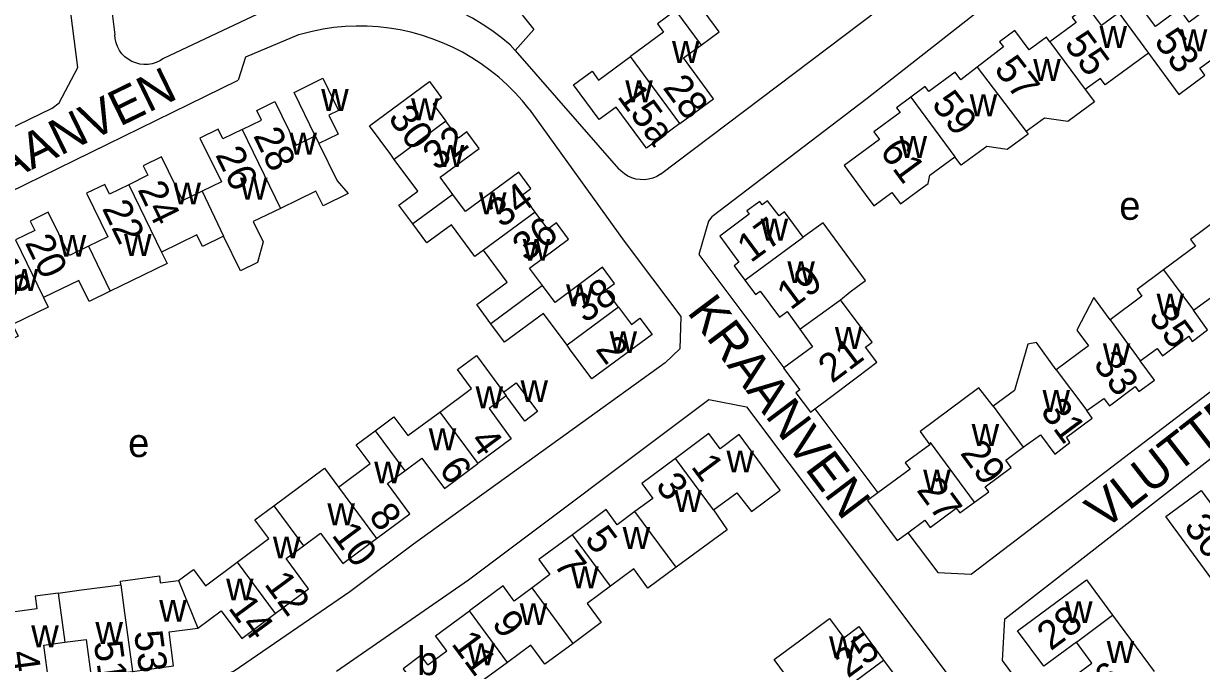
# Model space of a CAD drawing. Extents: x 162667 to 164645, y 379003 to 382150.
# Drawn here: x 163620.3 to 163785.6, y 381289.7 to 381379.4 of the extents above; entities that cross this region are included whole.
import ezdxf

# ---------------------------------------------------------------- set-up
doc = ezdxf.new("R2010")
doc.units = 0
for name, color, linetype in [('BLT_Basislijn', 7, 'Continuous'), ('BLT_Bebouwing', 7, 'Continuous'), ('BLT_Centroide', 7, 'Continuous'), ('BLT_Huisnummer', 7, 'Continuous'), ('BLT_Huisnummer_ tussenligend', 7, 'Continuous'), ('BLT_Onderverdeling_panden', 7, 'Continuous'), ('BLT_Straatnaam', 7, 'Continuous')]:
    doc.layers.add(name, color=color, linetype=linetype)

msp = doc.modelspace()

# ---------------------------------------------------------------- linework, layer by layer
at = {"layer": 'BLT_Basislijn'}
for p, q in [((163625.1, 381441.18), (163633.11, 381377.84)), ((163709.7, 381358.29), (163747.99, 381387.22)), ((163658.51, 381383.31), (163639.95, 381374.52)), ((163688.6, 381376.47), (163689.32, 381375.65)), ((163689.32, 381375.65), (163703.84, 381359.07)), ((163691.3, 381367.41), (163704.62, 381348.91)), ((163758.03, 381295.95), (163819.91, 381344.13)), ((163682.77, 381301.43), (163716.51, 381326.73)), ((163716.51, 381326.73), (163721.78, 381325.68)), ((163721.78, 381325.68), (163763.45, 381270.36)), ((163664.25, 381288.62), (163682.77, 381301.43)), ((163757.74, 381290.1), (163758.03, 381295.95)), ((163793.13, 381242.45), (163757.74, 381290.1))]:
    msp.add_line(p, q, dxfattribs=at)
for points in [[(163597.38, 381354.51), (163624.3, 381367.55), (163625.32, 381368.34), (163627.93, 381373.27), (163622.38, 381416.41), (163617.92, 381447.83)], [(163771.79, 381388.58), (163768.77, 381389.05), (163762.79, 381384.39), (163762.17, 381384.27), (163760.58, 381385.77), (163760.14, 381385.74), (163738.74, 381368.93), (163716.92, 381352.35), (163716.45, 381351.71), (163715.11, 381347.06), (163727.05, 381331.16)], [(163688.79, 381382.53), (163691.92, 381378.62), (163689.32, 381375.65)], [(163688.6, 381376.47), (163687.34, 381377.5), (163686.04, 381378.47), (163684.69, 381379.37), (163683.3, 381380.2), (163681.87, 381380.96), (163681.3, 381381.24)], [(163691.3, 381367.41), (163690.32, 381368.62), (163689.27, 381369.77), (163688.17, 381370.86), (163687.01, 381371.9), (163685.81, 381372.87), (163684.55, 381373.78), (163683.24, 381374.63), (163681.9, 381375.41), (163680.52, 381376.12), (163679.1, 381376.75), (163677.65, 381377.31), (163676.18, 381377.8), (163674.68, 381378.21), (163673.16, 381378.54), (163671.63, 381378.8), (163670.08, 381378.97), (163668.53, 381379.06), (163666.98, 381379.08), (163665.43, 381379.01), (163663.88, 381378.87), (163662.34, 381378.64), (163660.82, 381378.34), (163659.31, 381377.96), (163658.9, 381377.84)], [(163639.95, 381374.52), (163639.45, 381374.2), (163638.92, 381373.96), (163638.36, 381373.79), (163637.78, 381373.7), (163637.19, 381373.69), (163636.61, 381373.76), (163636.04, 381373.91), (163635.5, 381374.13), (163634.99, 381374.43), (163634.53, 381374.79), (163634.12, 381375.21), (163633.77, 381375.68), (163633.49, 381376.2), (163633.29, 381376.75), (163633.16, 381377.32), (163633.11, 381377.84)], [(163658.9, 381377.84), (163651.47, 381374.71), (163650.43, 381371.49)], [(163580.42, 381338.02), (163609.13, 381351.28), (163650.43, 381371.49)], [(163709.7, 381358.29), (163709.18, 381357.99), (163708.63, 381357.77), (163708.05, 381357.61), (163707.46, 381357.54), (163706.86, 381357.55), (163706.27, 381357.63), (163705.7, 381357.8), (163705.15, 381358.04), (163704.64, 381358.35), (163704.18, 381358.72), (163703.84, 381359.07)], [(163744.42, 381308.03), (163748.63, 381302.44), (163753.33, 381302.19), (163817.08, 381350.84)], [(163704.62, 381348.91), (163712.56, 381338.33), (163712.43, 381333.8), (163710.39, 381331.86), (163675.03, 381306.44), (163666.11, 381299.73), (163649.85, 381288.62), (163644.75, 381286.58), (163642.47, 381286.05), (163599.25, 381280), (163589.15, 381279.05), (163586.28, 381280.4), (163584.72, 381282.62), (163582.01, 381293.43), (163574.46, 381327.24), (163571.73, 381328.85), (163571.41, 381330.34)], [(163731.38, 381325.39), (163740.24, 381313.6)]]:
    msp.add_lwpolyline(points, dxfattribs=at)
at = {"layer": 'BLT_Bebouwing'}
for p, q in [((163701.1, 381365.96), (163697.5, 381370.83)), ((163625.18, 381299.56), (163628.45, 381300)), ((163628.45, 381300), (163633.97, 381300.71)), ((163633.97, 381300.71), (163634.38, 381297.48)), ((163773.17, 381296.45), (163778.99, 381288.56))]:
    msp.add_line(p, q, dxfattribs=at)
for points in [[(163715.41, 381376.42), (163717.94, 381378.28), (163714.37, 381383.12), (163711.84, 381381.25)], [(163774.05, 381380.93), (163771.64, 381379.15), (163769.63, 381381.88), (163767.51, 381380.31), (163768.05, 381379.59), (163764.39, 381376.88)], [(163778.2, 381375.29), (163782.46, 381369.51), (163786.13, 381372.21), (163785.42, 381373.18), (163787.55, 381374.74), (163791.17, 381377.41), (163788.83, 381380.6), (163785.87, 381381.06), (163783.94, 381379.65), (163782.57, 381381.51), (163779.2, 381379.01), (163776.46, 381382.71), (163774.05, 381380.93)], [(163711.84, 381381.25), (163709.3, 381379.38), (163710.14, 381378.25), (163705.5, 381374.83)], [(163764.39, 381376.88), (163763.91, 381377.53), (163761.45, 381375.73), (163759.46, 381378.46), (163757.31, 381376.88), (163757.84, 381376.15), (163754.15, 381373.3)], [(163712.45, 381365.43), (163717.15, 381368.9), (163712.96, 381374.61), (163715.41, 381376.42)], [(163778.2, 381375.29), (163772.14, 381370.83), (163771.46, 381371.75), (163769.34, 381370.19)], [(163697.5, 381370.83), (163700.1, 381372.74), (163701.01, 381371.52), (163705.5, 381374.83)], [(163754.15, 381373.3), (163751.88, 381371.54), (163751.08, 381372.64), (163747.39, 381369.92), (163746.89, 381370.6), (163744.87, 381369.11)], [(163661.26, 381363.67), (163658.28, 381369.79), (163662.33, 381371.76), (163664.52, 381367.26), (163663.17, 381366.61), (163664.47, 381363.91), (163661.77, 381362.6)], [(163672.33, 381360.39), (163671.84, 381361.06), (163668.86, 381365.08), (163677.29, 381371.33), (163678.99, 381369.04), (163677.79, 381368.15), (163679.57, 381365.74)], [(163744.87, 381369.11), (163742.86, 381367.63), (163743.35, 381366.95), (163739.64, 381364.23), (163740.45, 381363.17), (163735.49, 381359.53), (163738.46, 381355.51), (163739.66, 381353.88), (163742.17, 381355.75), (163743.39, 381354.16), (163745.92, 381356.02), (163747.27, 381357.02), (163747.53, 381358.15), (163751.04, 381360.73)], [(163769.34, 381370.19), (163770.63, 381368.45), (163766.89, 381365.7), (163763.62, 381366.19), (163761.04, 381364.3)], [(163650.98, 381364.57), (163653.69, 381365.89), (163653.03, 381367.24), (163655.58, 381368.49), (163658.56, 381362.36), (163661.26, 381363.67)], [(163712.45, 381365.43), (163707.74, 381361.95), (163703.49, 381367.72), (163701.1, 381365.96)], [(163680.57, 381355.48), (163678.79, 381357.9), (163684.26, 381361.93), (163682.55, 381364.23), (163681.35, 381363.34), (163679.57, 381365.74)], [(163650.98, 381364.57), (163648.28, 381363.26), (163647.62, 381364.61), (163645.06, 381363.37), (163648.07, 381357.24), (163645.37, 381355.92)], [(163761.04, 381364.3), (163761.32, 381363.92), (163758.4, 381361.77), (163755.52, 381362.21), (163751.93, 381359.57), (163751.04, 381360.73)], [(163661.77, 381362.6), (163664.31, 381357.38), (163665.86, 381355.58), (163662.36, 381353.87), (163661.35, 381355.94), (163656.36, 381353.51)], [(163645.37, 381355.92), (163642.68, 381354.6), (163639.67, 381360.74), (163637.1, 381359.49), (163637.76, 381358.15), (163635.06, 381356.83)], [(163674.93, 381351.33), (163672.99, 381353.96), (163675.64, 381355.92), (163672.33, 381360.39)], [(163692.12, 381353), (163690.34, 381355.42), (163691.52, 381356.3), (163689.84, 381358.59), (163682.35, 381353.07), (163680.57, 381355.48)], [(163635.06, 381356.83), (163632.37, 381355.52), (163631.71, 381356.86), (163629.14, 381355.63), (163632.13, 381349.53), (163629.44, 381348.21)], [(163729.75, 381349.5), (163727.1, 381353.03), (163726.35, 381352.46), (163724.75, 381354.57), (163723.99, 381354.01), (163723.64, 381354.49), (163721.82, 381353.16), (163722.18, 381352.68), (163718.02, 381349.62), (163720.73, 381345.95), (163720.06, 381345.45), (163721.54, 381343.44)], [(163629.44, 381348.21), (163626.75, 381346.89), (163623.76, 381352.99), (163621.21, 381351.74), (163621.87, 381350.39), (163619.17, 381349.08)], [(163656.36, 381353.51), (163652.55, 381351.66), (163653.93, 381348.82), (163653.13, 381345.91), (163650.77, 381344.76), (163648.39, 381349.63)], [(163693.13, 381342.72), (163691.34, 381345.12), (163696.8, 381349.18), (163695.11, 381351.47), (163693.9, 381350.58), (163692.12, 381353)], [(163684.87, 381347.66), (163683.65, 381346.77), (163680.37, 381351.21), (163676.91, 381348.66), (163674.93, 381351.33)], [(163734.96, 381340.7), (163736.35, 381341.82), (163738.49, 381343.4), (163735.79, 381347.11), (163732.55, 381351.51), (163729.75, 381349.5)], [(163787.76, 381351.87), (163784.12, 381349.17), (163784.83, 381348.21), (163780.34, 381344.88)], [(163648.39, 381349.63), (163645.43, 381348.19), (163644.64, 381349.82), (163639.67, 381347.39)], [(163639.67, 381347.39), (163640.44, 381345.76), (163635.44, 381343.34), (163632.47, 381341.89)], [(163685.9, 381337.34), (163683.91, 381340.03), (163688.18, 381343.18), (163684.87, 381347.66)], [(163703.83, 381339.66), (163702.05, 381342.08), (163703.27, 381342.97), (163701.57, 381345.26), (163694.92, 381340.31), (163693.13, 381342.72)], [(163780.34, 381344.88), (163776.62, 381342.13), (163777.3, 381341.22), (163772.82, 381337.9)], [(163632.47, 381341.89), (163629.52, 381340.45), (163628.07, 381343.42), (163623.1, 381341)], [(163721.54, 381343.44), (163723.03, 381341.42), (163723.71, 381341.92), (163726.42, 381338.26), (163727.48, 381339.03), (163729.27, 381336.56)], [(163784.54, 381339.22), (163786.91, 381340.96), (163787.67, 381339.92), (163791.35, 381342.6), (163791.88, 381341.89), (163793.98, 381343.48)], [(163623.1, 381341), (163623.76, 381339.64), (163618.76, 381337.21), (163619.55, 381335.59), (163616.62, 381334.17)], [(163731.38, 381325.39), (163733.38, 381326.89), (163737.38, 381329.9), (163740.07, 381331.93), (163738.48, 381334.04), (163739.43, 381334.76), (163734.96, 381340.7)], [(163772.82, 381337.9), (163770.53, 381341.03), (163768.15, 381336.45), (163769.78, 381334.23), (163765.26, 381330.89)], [(163703.83, 381339.66), (163705.62, 381337.24), (163706.83, 381338.13), (163708.53, 381335.84), (163700.07, 381329.61)], [(163777.06, 381332.12), (163779.45, 381333.87), (163780.2, 381332.84), (163783.86, 381335.57), (163784.36, 381334.86), (163786.51, 381336.46), (163784.54, 381339.22)], [(163696.59, 381334.32), (163693.3, 381338.77), (163687.83, 381334.73), (163685.9, 381337.34)], [(163729.27, 381336.56), (163731.07, 381334.09), (163727.05, 381331.16)], [(163700.07, 381329.61), (163697.1, 381333.63), (163696.59, 381334.32)], [(163765.26, 381330.89), (163762.49, 381334.7), (163761.27, 381334.47), (163759.42, 381327.98), (163756.41, 381325.75)], [(163678.72, 381324.94), (163683.18, 381328.25), (163681.22, 381330.9), (163683.87, 381332.86), (163687.68, 381327.72)], [(163727.05, 381331.16), (163726.97, 381331.1), (163729.26, 381328.05), (163728.7, 381327.63), (163730.75, 381324.91), (163731.38, 381325.39)], [(163769.58, 381325.16), (163771.95, 381326.86), (163772.73, 381325.84), (163776.36, 381328.54), (163776.88, 381327.84), (163779.04, 381329.42), (163777.06, 381332.12)], [(163687.68, 381327.72), (163689.45, 381329.03), (163692.44, 381325.01), (163690.65, 381323.68), (163688.04, 381327.22)], [(163756.41, 381325.75), (163754.41, 381328.33), (163746.16, 381322.22), (163747.52, 381320.37)], [(163688.04, 381327.22), (163685.64, 381325.46), (163688.77, 381321.19), (163684.07, 381317.71)], [(163669.65, 381322.33), (163672.29, 381324.29), (163674.26, 381321.64), (163678.72, 381324.94)], [(163760.64, 381320.01), (163763.06, 381321.76), (163765.05, 381319.06), (163767.18, 381320.67), (163766.69, 381321.43), (163770.3, 381324.1), (163769.58, 381325.16)], [(163664.5, 381314.41), (163668.96, 381317.72), (163667, 381320.37), (163669.65, 381322.33)], [(163717.14, 381311.21), (163720.42, 381313.63), (163722.49, 381311), (163726.51, 381313.97), (163720.76, 381321.78), (163718.08, 381319.81), (163716.52, 381321.93), (163711.81, 381318.44)], [(163747.52, 381320.37), (163744.08, 381317.84), (163744.75, 381316.92), (163740.24, 381313.6)], [(163753.78, 381312.29), (163755.82, 381313.78), (163755.29, 381314.46), (163758.93, 381317.16), (163758.17, 381318.21), (163760.64, 381320.01)], [(163673.81, 381316.71), (163676.21, 381318.49), (163679.37, 381314.23), (163684.07, 381317.71)], [(163711.81, 381318.44), (163707.08, 381314.94), (163708.63, 381312.83), (163706.13, 381310.98)], [(163655.42, 381311.81), (163662.53, 381317.07), (163664.5, 381314.41)], [(163669.84, 381307.19), (163674.54, 381310.67), (163671.39, 381314.93), (163673.81, 381316.71)], [(163740.24, 381313.6), (163738.79, 381312.53), (163742.92, 381306.93), (163744.42, 381308.03)], [(163795.61, 381306.54), (163790.31, 381302.54), (163793.06, 381298.82), (163790.5, 381296.93), (163780.64, 381310.28), (163785.6, 381313.95), (163788.98, 381309.38), (163791.91, 381311.55)], [(163650.28, 381303.89), (163654.75, 381307.2), (163652.78, 381309.85), (163655.42, 381311.81)], [(163706.13, 381310.98), (163703.64, 381309.15), (163702.09, 381311.26), (163697.34, 381307.75)], [(163717.14, 381311.21), (163719.06, 381308.41), (163711.9, 381303.18)], [(163744.42, 381308.03), (163746.8, 381309.78), (163747.57, 381308.74), (163751.23, 381311.46), (163751.74, 381310.79), (163753.78, 381312.29)], [(163659.58, 381306.19), (163661.99, 381307.96), (163665.14, 381303.71), (163669.84, 381307.19)], [(163697.34, 381307.75), (163692.64, 381304.27), (163694.2, 381302.15), (163691.68, 381300.29)], [(163655.63, 381296.67), (163660.32, 381300.14), (163657.17, 381304.4), (163659.58, 381306.19)], [(163642.07, 381301.32), (163644.14, 381302.85), (163645.82, 381300.58), (163650.28, 381303.89)], [(163711.9, 381303.18), (163707.95, 381300.25), (163705.96, 381302.94), (163702.68, 381300.52)], [(163633.97, 381300.71), (163633.91, 381301.22), (163639.37, 381301.96), (163639.5, 381301.01), (163642.07, 381301.32)], [(163768.09, 381292.69), (163763.51, 381289.31), (163759.84, 381294.28), (163769.51, 381301.41), (163773.17, 381296.45)], [(163625.18, 381299.56), (163621.92, 381299.12), (163622.15, 381297.34), (163616.64, 381296.6)], [(163691.68, 381300.29), (163689.17, 381298.44), (163687.61, 381300.57), (163682.88, 381297.07)], [(163702.68, 381300.52), (163699.4, 381298.1), (163701.39, 381295.41), (163697.44, 381292.49)], [(163644.78, 381294.65), (163648.06, 381297.07), (163650.92, 381293.19), (163655.63, 381296.67)], [(163677.04, 381289.47), (163679.72, 381291.46), (163678.15, 381293.57), (163682.88, 381297.07)], [(163733.81, 381284.85), (163731.4, 381288.12), (163728.69, 381286.13), (163725.67, 381290.23), (163729.43, 381293), (163733.46, 381295.97), (163735.43, 381293.29), (163737.56, 381294.85), (163741.02, 381290.16)], [(163635.59, 381288.58), (163641.37, 381289.36), (163640.75, 381294.12), (163644.78, 381294.65)], [(163618.04, 381286.22), (163623.83, 381287), (163623.13, 381292.25), (163626.11, 381292.65)], [(163626.11, 381292.65), (163629.07, 381293.05), (163629.78, 381287.8), (163635.59, 381288.58)], [(163773.91, 381284.8), (163769.33, 381281.42), (163765.68, 381286.36), (163770.27, 381289.74), (163768.09, 381292.69)], [(163697.44, 381292.49), (163693.49, 381289.57), (163691.5, 381292.26), (163688.22, 381289.84)], [(163677.04, 381289.47), (163676.07, 381290.78), (163673.6, 381288.93), (163676.03, 381285.64), (163678.55, 381287.5)], [(163688.22, 381289.84), (163684.94, 381287.42), (163686.93, 381284.73), (163682.84, 381281.7), (163681.52, 381283.48), (163678.55, 381287.5)], [(163741.02, 381290.16), (163744.54, 381285.41), (163742.41, 381283.84), (163744.24, 381281.36)]]:
    msp.add_lwpolyline(points, dxfattribs=at)
at = {"layer": 'BLT_Onderverdeling_panden'}
for p, q in [((163711.84, 381381.25), (163715.41, 381376.42)), ((163774.05, 381380.93), (163778.2, 381375.29)), ((163764.39, 381376.88), (163769.34, 381370.19)), ((163712.45, 381365.43), (163705.5, 381374.83)), ((163754.15, 381373.3), (163761.04, 381364.3)), ((163744.87, 381369.11), (163751.04, 381360.73)), ((163679.57, 381365.74), (163672.33, 381360.39)), ((163650.98, 381364.57), (163656.36, 381353.51)), ((163661.26, 381363.67), (163661.77, 381362.6)), ((163635.06, 381356.83), (163639.67, 381347.39)), ((163645.37, 381355.92), (163648.39, 381349.63)), ((163680.57, 381355.48), (163674.93, 381351.33)), ((163692.12, 381353), (163684.87, 381347.66)), ((163619.17, 381349.08), (163623.1, 381341)), ((163721.54, 381343.44), (163729.75, 381349.5)), ((163629.44, 381348.21), (163632.47, 381341.89)), ((163780.34, 381344.88), (163784.54, 381339.22)), ((163693.13, 381342.72), (163685.9, 381337.34)), ((163729.27, 381336.56), (163734.96, 381340.7)), ((163703.83, 381339.66), (163696.59, 381334.32)), ((163772.82, 381337.9), (163777.06, 381332.12)), ((163765.26, 381330.89), (163769.58, 381325.16)), ((163687.68, 381327.72), (163688.04, 381327.22)), ((163756.41, 381325.75), (163760.64, 381320.01)), ((163678.72, 381324.94), (163684.07, 381317.71)), ((163669.65, 381322.33), (163673.81, 381316.71)), ((163717.14, 381311.21), (163711.81, 381318.44)), ((163664.5, 381314.41), (163669.84, 381307.19)), ((163655.42, 381311.81), (163659.58, 381306.19)), ((163711.9, 381303.18), (163706.13, 381310.98)), ((163702.68, 381300.52), (163697.34, 381307.75)), ((163650.28, 381303.89), (163655.63, 381296.67)), ((163642.07, 381301.32), (163644.78, 381294.65)), ((163625.18, 381299.56), (163626.11, 381292.65)), ((163697.44, 381292.49), (163691.68, 381300.29)), ((163634.38, 381297.48), (163635.59, 381288.58)), ((163688.22, 381289.84), (163682.88, 381297.07)), ((163768.09, 381292.69), (163773.17, 381296.45)), ((163733.81, 381284.85), (163741.02, 381290.16))]:
    msp.add_line(p, q, dxfattribs=at)
msp.add_lwpolyline([(163753.78, 381312.29), (163747.62, 381320.67), (163747.52, 381320.37)], dxfattribs=at)

# ---------------------------------------------------------------- texts
at = {"layer": 'BLT_Centroide'}
for s, p in [('w', (163771.34, 381376.03)), ('w', (163782.61, 381375.55)), ('w', (163711.33, 381373.91)), ('w', (163762.04, 381371.38)), ('w', (163704.77, 381368.41)), ('w', (163662.08, 381367.19)), ('w', (163674.7, 381365.88)), ('w', (163753.12, 381366.44)), ('w', (163657.62, 381361.06)), ('w', (163678.3, 381359.31)), ('w', (163743.27, 381360.59)), ('w', (163641.34, 381354.06)), ('w', (163650.69, 381354.75)), ('w', (163684.23, 381352.69)), ('e', (163774.12, 381351.91)), ('w', (163723.77, 381349)), ('w', (163625.24, 381346.72)), ('w', (163634.41, 381346.84)), ('w', (163690.36, 381346.17)), ('w', (163727.52, 381343.03)), ('w', (163618.5, 381341.92)), ('w', (163696.46, 381339.78)), ('w', (163779.34, 381338.5)), ('w', (163702.56, 381333.22)), ('w', (163734.19, 381333.81)), ('w', (163771.81, 381331.53)), ('w', (163690.06, 381326.34)), ('w', (163683.75, 381325.47)), ('w', (163763.34, 381324.97)), ('w', (163677.18, 381319.59)), ('w', (163753.39, 381320.2)), ('e', (163634.98, 381318.64)), ('w', (163718.97, 381316.47)), ('w', (163669.52, 381314.94)), ('w', (163746.59, 381313.78)), ('w', (163711.64, 381310.92)), ('w', (163662.95, 381309.06)), ('w', (163655.3, 381304.42)), ('w', (163704.4, 381305.75)), ('w', (163697.17, 381300.23)), ('w', (163648.73, 381298.53)), ('w', (163639.34, 381295.53)), ('w', (163689.95, 381295.06)), ('w', (163766.5, 381295.34)), ('w', (163621.38, 381291.95)), ('w', (163630.39, 381292.41)), ('w', (163733.38, 381290.41)), ('w', (163772.34, 381289.75)), ('b', (163675.54, 381288.05)), ('w', (163682.62, 381289.42))]:
    msp.add_text(s, height=4, dxfattribs=at).set_placement(p)
at = {"layer": 'BLT_Huisnummer'}
for s, rotation, p in [('53', 306.4296, (163778.89, 381376.93)), ('57', 307.6825, (163756.42, 381373.02)), ('28', 306.2712, (163709.94, 381370.44)), ('15a', 306.4094, (163703.54, 381369.2)), ('30', 306.5261, (163671.36, 381366.17)), ('28', 295.8494, (163652.49, 381363.73)), ('32', 36.3929, (163678.26, 381358.7)), ('61', 306.4633, (163740.38, 381361.51)), ('22', 295.8494, (163631.26, 381353.53)), ('17', 36.459, (163722.38, 381345.79)), ('18', 295.8494, (163615.31, 381345.8)), ('38', 36.3682, (163699.13, 381337.31)), ('35', 306.5072, (163778.11, 381338.33)), ('2', 306.478, (163700.49, 381333.74)), ('21', 36.9776, (163733.79, 381328.88)), ('31', 306.5138, (163762.93, 381325.05)), ('4', 306.487, (163682.83, 381320.86)), ('1', 306.4758, (163713.9, 381317.28)), ('27', 306.2874, (163745.56, 381313.99)), ('8', 306.4934, (163668.64, 381310.34)), ('5', 306.4758, (163698.94, 381307.13)), ('30', 306.4582, (163783.06, 381308.85)), ('14', 306.3944, (163648.93, 381297.47)), ('28', 36.4322, (163764.48, 381291.38)), ('53', 277.659, (163635.8, 381294.1)), ('11', 306.4758, (163680.25, 381292.44)), ('25', 36.4024, (163736.02, 381287.55))]:
    msp.add_text(s, height=4, rotation=rotation, dxfattribs=at).set_placement(p)
at = {"layer": 'BLT_Huisnummer_ tussenligend'}
for s, rotation, p in [('55', 306.4296, (163766.27, 381376.53)), ('59', 307.6825, (163747.65, 381368.1)), ('26', 295.8494, (163647.16, 381361.04)), ('24', 295.8494, (163636.25, 381356.18)), ('34', 36.3393, (163687.42, 381350.68)), ('36', 36.6418, (163690.85, 381345.9)), ('20', 295.8494, (163620.44, 381348.7)), ('19', 36.459, (163727.97, 381339.15)), ('33', 306.5138, (163770.36, 381331.66)), ('29', 306.2874, (163751.68, 381319.17)), ('6', 306.487, (163678.49, 381316.91)), ('3', 306.4758, (163708.9, 381314.61)), ('10', 306.4934, (163663.45, 381307.67)), ('7', 306.4758, (163694.6, 381303.59)), ('12', 306.4934, (163653.99, 381300.81)), ('9', 306.4758, (163685.92, 381295.29)), ('51', 277.7456, (163630.16, 381292.67)), ('49', 277.7456, (163618.39, 381291.27)), ('26', 36.4322, (163770.12, 381283.53))]:
    msp.add_text(s, height=4, rotation=rotation, dxfattribs=at).set_placement(p)
at = {"layer": 'BLT_Straatnaam'}
for s, rotation, p in [('KRAANVEN', 26.0035, (163609.09, 381352.88)), ('KRAANVEN', 306.9882, (163713.35, 381338.94)), ('VLUTTERSVEN', 37.9038, (163771.91, 381308.28))]:
    msp.add_text(s, height=5, rotation=rotation, dxfattribs=at).set_placement(p)

doc.saveas('drawing.dxf')
